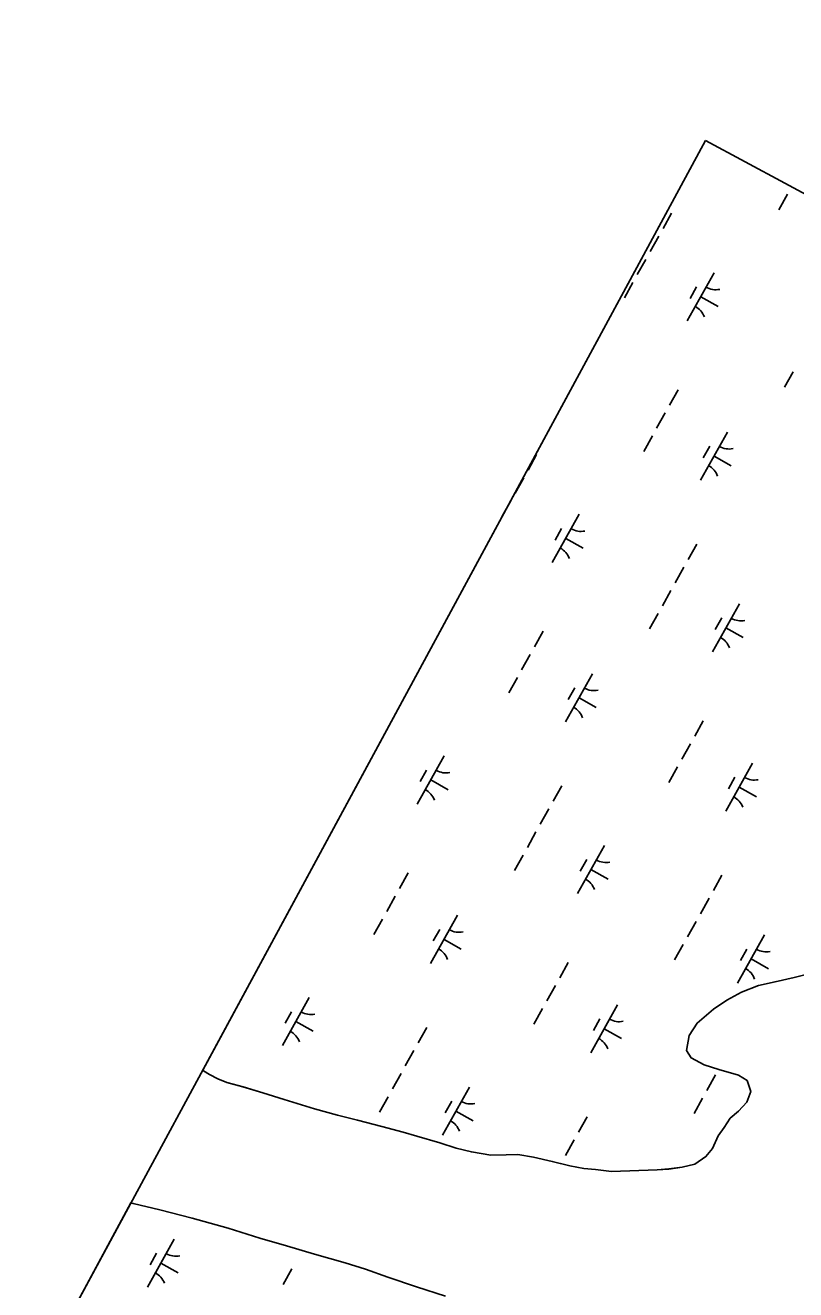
# Model space of a CAD drawing. Extents: x 3923531 to 3943530, y 207391 to 229799.
# Drawn here: x 3933393 to 3934092, y 225306 to 226453 of the extents above; entities that cross this region are included whole.
import ezdxf

# ---------------------------------------------------------------- set-up
doc = ezdxf.new("R2010")
doc.units = 0
for name, color, linetype in [('V-ANNO-NOTE', 7, 'Continuous'), ('V-GRID-FRAM', 7, 'Continuous'), ('V-TOPO-SHOR', 7, 'Continuous'), ('V-WETL-SWMP', 7, 'Continuous')]:
    doc.layers.add(name, color=color, linetype=linetype)

msp = doc.modelspace()

# ---------------------------------------------------------------- linework, layer by layer
at = {"layer": 'V-GRID-FRAM'}
msp.add_lwpolyline([(3941569.4, 222286.8), (3934196.5, 209089.1), (3926890.1, 213186.2), (3934009.8, 226348.1), (3941569.4, 222286.8)], dxfattribs=at)
at = {"layer": 'V-TOPO-SHOR'}
for points in [[(3934102.4, 225592.3), (3934090.1, 225589.1), (3934072.9, 225585.4), (3934057.8, 225581.8)], [(3934057.8, 225581.8), (3934042.3, 225575.8), (3934029.2, 225568.6), (3934016.9, 225560.6), (3934002.2, 225547.8), (3933995, 225536.6), (3933992.7, 225523.1), (3933996.7, 225516.3), (3934008.6, 225510), (3934021.8, 225505.7), (3934039.7, 225500.5), (3934047.7, 225495.8), (3934050.9, 225485.8), (3934047.4, 225476.3), (3934039.8, 225467.9), (3934032.3, 225461.5), (3934026.7, 225453.1), (3934021.2, 225445.5), (3934016, 225434), (3934010.1, 225426.8), (3934000.1, 225420), (3933988.6, 225417.2), (3933976.6, 225415.6), (3933965.9, 225414.7)], [(3933965.9, 225414.7), (3933924.5, 225413.4), (3933910.2, 225415), (3933899.4, 225416.1), (3933886.7, 225418.5), (3933870.8, 225422.4), (3933853.7, 225426.4), (3933839.7, 225428.7), (3933829, 225428.3), (3933815, 225428.2), (3933797.5, 225431), (3933783.6, 225434.5), (3933768.9, 225439.3), (3933748.1, 225445.2), (3933735.8, 225449.1), (3933716.3, 225454.2), (3933694.4, 225459.8), (3933676.1, 225464.5), (3933655.4, 225470), (3933627.9, 225478.7), (3933608.4, 225484.6), (3933590.5, 225490.1), (3933575.7, 225494.1), (3933567.7, 225497.2), (3933560.2, 225501.2), (3933554.6, 225504.7), (3933553.9, 225505.3)], [(3933488.8, 225384.9), (3933490.7, 225384.4), (3933515, 225378.5), (3933544.4, 225371), (3933577, 225362), (3933605.6, 225352.9), (3933629.9, 225345.8), (3933655.3, 225338.4), (3933683.2, 225330.5), (3933701.5, 225324.6), (3933721.8, 225317.5), (3933747.6, 225308.8), (3933773.9, 225300.1)]]:
    msp.add_lwpolyline(points, dxfattribs=at)
at = {"layer": 'V-WETL-SWMP'}
for p, q in [((3933553.9, 225505.3), (3934009.8, 226348.1)), ((3934009.8, 226348.1), (3934541.5, 226062.5)), ((3934084, 226299.4), (3934076.2, 226285.4)), ((3933979.1, 226282.3), (3933971.3, 226268.4)), ((3933967.4, 226261.4), (3933959.6, 226247.4)), ((3933955.7, 226240.4), (3933947.9, 226226.5)), ((3934017.7, 226228.3), (3933993.3, 226184.6)), ((3933944, 226219.5), (3933936.2, 226205.5)), ((3934001.7, 226215.4), (3933995.8, 226205)), ((3934005.5, 226206.4), (3934021.2, 226197.7)), ((3934089.2, 226138.4), (3934081.4, 226124.4)), ((3933985, 226122.2), (3933977.2, 226108.2)), ((3933973.3, 226101.2), (3933965.5, 226087.3)), ((3934029.7, 226083.8), (3934005.3, 226040.2)), ((3933961.6, 226080.3), (3933953.8, 226066.3)), ((3934013.7, 226071), (3934007.8, 226060.5)), ((3933856.7, 226063.3), (3933848.9, 226049.3)), ((3934017.5, 226062), (3934033.2, 226053.2)), ((3933845, 226042.3), (3933837.2, 226028.3)), ((3933833.3, 226021.4), (3933825.5, 226007.4)), ((3933895.3, 226009.2), (3933870.9, 225965.5)), ((3933879.3, 225996.3), (3933873.4, 225985.9)), ((3933883.1, 225987.3), (3933898.8, 225978.6)), ((3934001.9, 225982.1), (3933994.1, 225968.2)), ((3933990.2, 225961.2), (3933982.4, 225947.2)), ((3933978.5, 225940.2), (3933970.7, 225926.3)), ((3934040.5, 225928), (3934016.1, 225884.4)), ((3933966.8, 225919.3), (3933959, 225905.3)), ((3934024.5, 225915.2), (3934018.6, 225904.7)), ((3933862.6, 225903.1), (3933854.8, 225889.1)), ((3934028.3, 225906.2), (3934044, 225897.4)), ((3933850.9, 225882.1), (3933843.1, 225868.2)), ((3933907.3, 225864.7), (3933882.9, 225821.1)), ((3933839.2, 225861.2), (3933831.4, 225847.2)), ((3933891.3, 225851.9), (3933885.4, 225841.4)), ((3933895.1, 225842.9), (3933910.8, 225834.1)), ((3934007.8, 225822), (3934000, 225808)), ((3933996.1, 225801), (3933988.3, 225787.1)), ((3933772.9, 225790.1), (3933748.5, 225746.4)), ((3933756.9, 225777.3), (3933751, 225766.8)), ((3933984.4, 225780.1), (3933976.6, 225766.1)), ((3934052.5, 225783.6), (3934028.1, 225740)), ((3933760.7, 225768.3), (3933776.4, 225759.5)), ((3933879.5, 225763.1), (3933871.7, 225749.1)), ((3934036.5, 225770.8), (3934030.6, 225760.3)), ((3934040.3, 225761.8), (3934056, 225753)), ((3933867.8, 225742.1), (3933860, 225728.1)), ((3933856.1, 225721.2), (3933848.3, 225707.2)), ((3933918.1, 225709), (3933893.7, 225665.3)), ((3933844.4, 225700.2), (3933836.6, 225686.2)), ((3933902.1, 225696.1), (3933896.2, 225685.7)), ((3933740.2, 225684), (3933732.4, 225670)), ((3933905.9, 225687.1), (3933921.6, 225678.4)), ((3934024.7, 225681.9), (3934016.9, 225668)), ((3933728.5, 225663.1), (3933720.7, 225649.1)), ((3934013, 225661), (3934005.2, 225647)), ((3933716.8, 225642.1), (3933709, 225628.1)), ((3933784.9, 225645.6), (3933760.5, 225602)), ((3934001.3, 225640), (3933993.5, 225626.1)), ((3933768.9, 225632.8), (3933763, 225622.3)), ((3933772.7, 225623.8), (3933788.4, 225615)), ((3934063.3, 225627.8), (3934038.9, 225584.2)), ((3933989.6, 225619.1), (3933981.8, 225605.1)), ((3934047.3, 225615), (3934041.4, 225604.5)), ((3933885.4, 225602.9), (3933877.6, 225588.9)), ((3934051.1, 225606), (3934066.8, 225597.2)), ((3934102.4, 225592.3), (3934090.1, 225589.1)), ((3933873.7, 225581.9), (3933865.9, 225568)), ((3934057.8, 225581.8), (3934042.3, 225575.8)), ((3934072.9, 225585.4), (3934057.8, 225581.8)), ((3934090.1, 225589.1), (3934072.9, 225585.4)), ((3933650.5, 225571), (3933626.1, 225527.4)), ((3934029.2, 225568.6), (3934016.9, 225560.6)), ((3934042.3, 225575.8), (3934029.2, 225568.6)), ((3933634.5, 225558.2), (3933628.6, 225547.7)), ((3933862, 225561), (3933854.2, 225547)), ((3933930.1, 225564.5), (3933905.7, 225520.9)), ((3934016.9, 225560.6), (3934002.2, 225547.8)), ((3933638.3, 225549.2), (3933654, 225540.4)), ((3933757.1, 225544), (3933749.3, 225530)), ((3933914.1, 225551.7), (3933908.2, 225541.2)), ((3934002.2, 225547.8), (3933995, 225536.6)), ((3933917.9, 225542.7), (3933933.6, 225533.9)), ((3933995, 225536.6), (3933992.7, 225523.1)), ((3933745.4, 225523), (3933737.6, 225509.1)), ((3933992.7, 225523.1), (3933996.7, 225516.3)), ((3933996.7, 225516.3), (3934008.6, 225510)), ((3934008.6, 225510), (3934021.8, 225505.7)), ((3933554.6, 225504.7), (3933553.9, 225505.3)), ((3933560.2, 225501.2), (3933554.6, 225504.7)), ((3933567.7, 225497.2), (3933560.2, 225501.2)), ((3933733.7, 225502.1), (3933725.9, 225488.1)), ((3934018.9, 225500.8), (3934011.1, 225486.8)), ((3934021.8, 225505.7), (3934039.7, 225500.5)), ((3934039.7, 225500.5), (3934047.7, 225495.8)), ((3933575.7, 225494.1), (3933567.7, 225497.2)), ((3933590.4, 225490.1), (3933575.7, 225494.1)), ((3933608.4, 225484.6), (3933590.4, 225490.1)), ((3933795.7, 225489.9), (3933771.3, 225446.2)), ((3934047.7, 225495.8), (3934050.9, 225485.8)), ((3933627.9, 225478.7), (3933608.4, 225484.6)), ((3933655.4, 225470), (3933627.9, 225478.7)), ((3933722, 225481.1), (3933714.2, 225467.1)), ((3933779.7, 225477.1), (3933773.8, 225466.6)), ((3934007.2, 225479.9), (3933999.4, 225465.9)), ((3934047.4, 225476.3), (3934039.8, 225467.9)), ((3934050.9, 225485.8), (3934047.4, 225476.3)), ((3933676.1, 225464.5), (3933655.4, 225470)), ((3933694.4, 225459.8), (3933676.1, 225464.5)), ((3933783.5, 225468.1), (3933799.2, 225459.3)), ((3934039.8, 225467.9), (3934032.3, 225461.5)), ((3933716.3, 225454.2), (3933694.4, 225459.8)), ((3933735.8, 225449.1), (3933716.3, 225454.2)), ((3933902.4, 225462.8), (3933894.6, 225448.9)), ((3934026.7, 225453.1), (3934021.2, 225445.5)), ((3934032.3, 225461.5), (3934026.7, 225453.1)), ((3933748.1, 225445.2), (3933735.8, 225449.1)), ((3933768.9, 225439.3), (3933748.1, 225445.2)), ((3933890.7, 225441.9), (3933882.8, 225427.9)), ((3934021.2, 225445.5), (3934016, 225434)), ((3933783.6, 225434.5), (3933768.9, 225439.3)), ((3933797.5, 225431), (3933783.6, 225434.5)), ((3933815, 225428.2), (3933797.5, 225431)), ((3934016, 225434), (3934010.1, 225426.8)), ((3933829, 225428.3), (3933815, 225428.2)), ((3933839.7, 225428.7), (3933829, 225428.3)), ((3933853.7, 225426.4), (3933839.7, 225428.7)), ((3933870.8, 225422.4), (3933853.7, 225426.4)), ((3933886.7, 225418.5), (3933870.8, 225422.4)), ((3933878.9, 225420.9), (3933878.7, 225420.5)), ((3933899.4, 225416.1), (3933886.7, 225418.5)), ((3934000.1, 225420), (3933988.6, 225417.2)), ((3934010.1, 225426.8), (3934000.1, 225420)), ((3933910.2, 225415), (3933899.4, 225416.1)), ((3933924.5, 225413.4), (3933910.2, 225415)), ((3933965.9, 225414.7), (3933924.5, 225413.4)), ((3933976.6, 225415.5), (3933965.9, 225414.7)), ((3933988.6, 225417.2), (3933976.6, 225415.5)), ((3932987.6, 224458.5), (3933488.8, 225384.9)), ((3933488.8, 225384.9), (3933490.7, 225384.4)), ((3933490.7, 225384.4), (3933515, 225378.5)), ((3933515, 225378.5), (3933544.4, 225371)), ((3933544.4, 225371), (3933577, 225362)), ((3933577, 225362), (3933605.6, 225352.9)), ((3933528.1, 225351.9), (3933503.7, 225308.3)), ((3933605.6, 225352.9), (3933629.9, 225345.8)), ((3933512.1, 225339.1), (3933506.2, 225328.6)), ((3933629.9, 225345.8), (3933655.3, 225338.4)), ((3933655.3, 225338.4), (3933683.2, 225330.5)), ((3933515.9, 225330.1), (3933531.6, 225321.3)), ((3933683.2, 225330.5), (3933701.5, 225324.6)), ((3933634.8, 225324.9), (3933626.9, 225310.9)), ((3933701.5, 225324.6), (3933721.8, 225317.5)), ((3933721.8, 225317.5), (3933747.6, 225308.8)), ((3933747.6, 225308.8), (3933773.9, 225300.1))]:
    msp.add_line(p, q, dxfattribs=at)
for centre, start, end in [((3934019.1, 226230.4), 240.0381, 281.5817), ((3933992.2, 226182.2), 20.0381, 61.5817), ((3934031.2, 226086), 240.0381, 281.5817), ((3934004.2, 226037.8), 20.0381, 61.5817), ((3933896.8, 226011.3), 240.0381, 281.5817), ((3933869.8, 225963.1), 20.0381, 61.5817), ((3934042, 225930.2), 240.0381, 281.5817), ((3934015, 225882), 20.0381, 61.5817), ((3933908.8, 225866.9), 240.0381, 281.5817), ((3933881.8, 225818.7), 20.0381, 61.5817), ((3933774.4, 225792.3), 240.0381, 281.5817), ((3934054, 225785.8), 240.0381, 281.5817), ((3933747.4, 225744), 20.0381, 61.5817), ((3934027, 225737.6), 20.0381, 61.5817), ((3933919.6, 225711.1), 240.0381, 281.5817), ((3933892.6, 225662.9), 20.0381, 61.5817), ((3933786.4, 225647.8), 240.0381, 281.5817), ((3933759.4, 225599.6), 20.0381, 61.5817), ((3934064.8, 225630), 240.0381, 281.5817), ((3934037.8, 225581.8), 20.0381, 61.5817), ((3933652, 225573.2), 240.0381, 281.5817), ((3933931.6, 225566.7), 240.0381, 281.5817), ((3933625, 225524.9), 20.0381, 61.5817), ((3933904.6, 225518.5), 20.0381, 61.5817), ((3933797.2, 225492.1), 240.0381, 281.5817), ((3933770.2, 225443.8), 20.0381, 61.5817), ((3933529.6, 225354.1), 240.0381, 281.5817), ((3933502.6, 225305.9), 20.0381, 61.5817)]:
    msp.add_arc(centre, 17.6, start, end, dxfattribs=at)

# ---------------------------------------------------------------- texts
at = {"layer": 'V-ANNO-NOTE'}
for s, p in [('Contours above Low Water Reference Plane are expressed in feet at 5 ft. intervals.', (3933398.5, 227116.6)), ('Contours below Low Water Reference Plane are expressed in feet at 5 and 10 ft. intervals.', (3933471.2, 227076)), ('All elevations are expressed in feet and refer to North American Vertical Datum of 1988.', (3933544, 227035.3))]:
    msp.add_text(s, height=41.5, rotation=240.8099, dxfattribs=at).set_placement(p)

doc.saveas('drawing.dxf')
